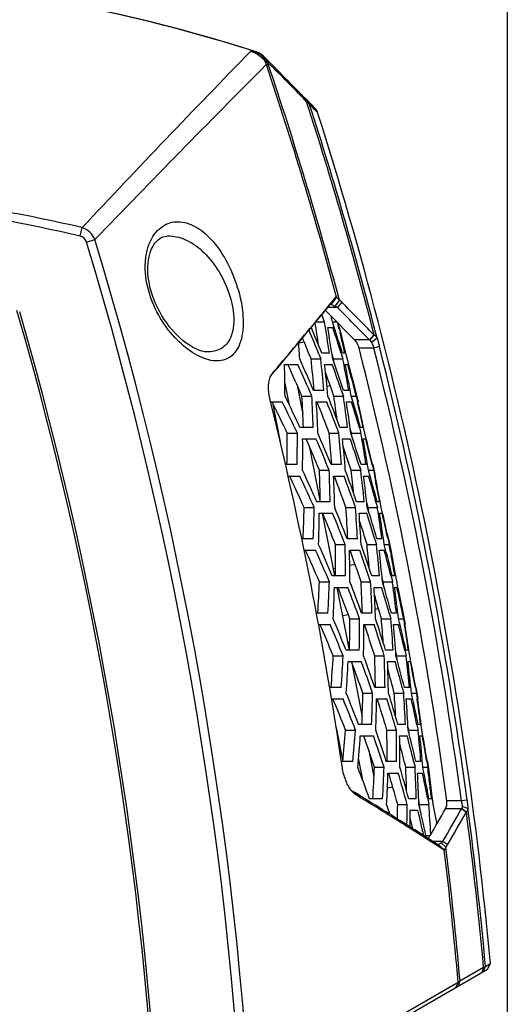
# Model space of a CAD drawing. Header units: millimetres. Extents: x 0 to 420, y 0 to 297.
# Tile 262 of 265: x 397 to 406, y 208 to 226. Entities that reach past the tile are written whole.
import ezdxf

# ---------------------------------------------------------------- set-up
doc = ezdxf.new("R2010")
doc.units = ezdxf.units.MM
doc.header["$LTSCALE"] = 23.1
doc.layers.get('0').update_dxf_attribs({"linetype": 'CONTINUOUS'})
for name, color, linetype in [('02___PRT_ALL_AXES', 7, 'CONTINUOUS'), ('06___PRT_ALL_SURFS', 7, 'CONTINUOUS'), ('DIM_PILOTEES', 7, 'CONTINUOUS')]:
    doc.layers.add(name, color=color, linetype=linetype)
doc.styles.get("Standard").update_dxf_attribs({"font": 'txt', "width": 0.7})
doc.styles.add('TEXTSTYLE_4', font='txt')
doc.dimstyles.new('DIMSTYLE_6', dxfattribs={"dimtxt": 2.5, "dimasz": 3.5, "dimexe": 2, "dimexo": 0, "dimtad": 1, "dimlfac": 5, "dimdsep": 46, "dimtxsty": 'Standard', "dimblk": '_FILLED', "dimblk1": '_FILLED', "dimblk2": '_FILLED', "dimcen": 0.09, "dimazin": 2, "dimtp": 0.8, "dimtm": 0.8, "dimtfac": 1, "dimtofl": 0, "dimtmove": 0, "dimatfit": 3, "dimldrblk": '_FILLED', "dimfxl": 0, "dimtolj": 1, "dimarcsym": 0})
doc.dimstyles.new('DIMSTYLE_7', dxfattribs={"dimtxt": 2.5, "dimasz": 3.5, "dimexe": 2, "dimexo": 0, "dimtad": 1, "dimlfac": 5, "dimdsep": 46, "dimtxsty": 'Standard', "dimblk": '_FILLED', "dimblk1": '_FILLED', "dimblk2": '_FILLED', "dimcen": 0.09, "dimazin": 2, "dimtp": 0.5, "dimtm": 0.5, "dimtfac": 1, "dimtmove": 0, "dimatfit": 2, "dimldrblk": '_FILLED', "dimfxl": 0, "dimtolj": 1, "dimarcsym": 0})

# ---------------------------------------------------------------- blocks, each defined once
blk = doc.blocks.new('_FILLED')
at = {"color": 0, "linetype": 'ByBlock'}
blk.add_solid([(0, 0), (-1, 0.1429), (-1, -0.1429)], dxfattribs=at)
blk = doc.blocks.new('*D11')
at = {"layer": 'DIM_PILOTEES', "color": 2, "linetype": 'Continuous'}
for p, q in [((321.931, 202.543), (321.931, 257.134)), ((405.531, 202.543), (405.531, 257.134)), ((321.931, 255.134), (363.731, 255.134)), ((405.531, 255.134), (363.731, 255.134))]:
    blk.add_line(p, q, dxfattribs=at)
at = {"layer": 'DIM_PILOTEES', "color": 2, "linetype": 'Continuous', "xscale": 3.5, "yscale": 3.5, "zscale": 3.5, "rotation": 180}
blk.add_blockref('_FILLED', (321.931, 255.134), dxfattribs=at)
at = {"layer": 'DIM_PILOTEES', "color": 2, "linetype": 'Continuous', "xscale": 3.5, "yscale": 3.5, "zscale": 3.5}
blk.add_blockref('_FILLED', (405.531, 255.134), dxfattribs=at)
at = {"layer": 'DIM_PILOTEES', "color": 2, "linetype": 'Continuous', "insert": (363.731, 258.259), "char_height": 2.5, "width": 8.03571, "attachment_point": 2, "line_spacing_factor": 0.9}
blk.add_mtext('{\\ftxt;\\W0.0001;\\H0.0001;\\~}{\\ftxt;\\W2.1428571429;\\H2.5; }{\\ftxt;\\W0.0001;\\H0.0001;\\~}', dxfattribs=at)
blk = doc.blocks.new('*D12')
at = {"layer": 'DIM_PILOTEES', "color": 2, "linetype": 'Continuous'}
for p, q in [((363.731, 218.743), (400.658, 248.238)), ((385.914, 236.461), (363.731, 218.743)), ((341.548, 201.025), (363.731, 218.743))]:
    blk.add_line(p, q, dxfattribs=at)
at = {"layer": 'DIM_PILOTEES', "color": 2, "linetype": 'Continuous', "xscale": 3.5, "yscale": 3.5, "zscale": 3.5}
for p, rotation in [((385.914, 236.461), 38.6153868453), ((341.548, 201.025), 218.6153868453)]:
    blk.add_blockref('_FILLED', p, dxfattribs=dict(at, rotation=rotation))
at = {"layer": 'DIM_PILOTEES', "color": 2, "linetype": 'Continuous', "insert": (388.987, 242.915), "char_height": 2.5, "width": 18.66071, "attachment_point": 1, "rotation": 38.6154, "line_spacing_factor": 0.9, "style": 'TEXTSTYLE_4'}
blk.add_mtext('{\\ftxt;\\W0.0001;\\H0.0001;\\~}{\\ftxt;\\W1.3333333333;\\H2.5; }{\\ftxt;\\W0.0001;\\H0.0001;\\~}{\\ftxt;\\W0.0001;\\H0.0001;\\~}{\\ftxt;\\W3.6428571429;\\H2.5; }{\\ftxt;\\W0.0001;\\H0.0001;\\~}', dxfattribs=at)

msp = doc.modelspace()

# ---------------------------------------------------------------- linework, layer by layer
at = {"color": 7, "linetype": 'Continuous'}
for p, q in [((401.1447, 224.9652), (401.1269, 224.9671)), ((401.1844, 224.9527), (401.1833, 224.9533)), ((401.237, 224.9179), (401.2188, 224.9321)), ((401.2571, 224.8995), (401.237, 224.9179)), ((401.3143, 224.7467), (401.3465, 224.7575)), ((401.4396, 224.7178), (401.3729, 224.7846)), ((401.5728, 224.5841), (401.5065, 224.651)), ((401.7051, 224.4501), (401.6392, 224.5171)), ((401.8367, 224.3158), (401.7712, 224.383)), ((401.9815, 224.1668), (401.9025, 224.2484)), ((401.9031, 224.2477), (401.9949, 224.153)), ((402.0185, 224.098), (401.956, 224.1626)), ((402.0007, 224.1164), (401.9561, 224.1626)), ((401.987, 224.1626), (401.9815, 224.1668)), ((401.9904, 224.16), (401.987, 224.1626)), ((401.9929, 224.1581), (401.9904, 224.16)), ((401.9946, 224.1532), (401.9953, 224.1525)), ((402.0591, 224.0937), (402.0177, 224.1362)), ((402.0194, 224.1344), (402.0189, 224.135)), ((402.0883, 224.0638), (402.0589, 224.094)), ((402.104, 224.0476), (402.0591, 224.0937)), ((402.0897, 224.0312), (402.0707, 224.0505)), ((402.15, 223.9696), (402.0897, 224.0312)), ((402.1645, 223.9852), (402.104, 224.0476)), ((402.2113, 223.9069), (402.15, 223.9696)), ((398.0597, 221.7431), (398.095, 221.8922)), ((399.5916, 221.7468), (399.5921, 221.7468)), ((398.171, 221.6385), (398.3176, 221.6829)), ((399.2573, 220.7856), (399.2568, 220.7874)), ((399.2573, 220.7856), (399.2568, 220.7874)), ((402.4308, 220.554), (402.5303, 220.6752)), ((402.5303, 220.6752), (402.4349, 220.5506)), ((402.5434, 220.676), (402.4479, 220.5511)), ((402.4453, 220.5521), (402.4479, 220.5511)), ((402.4568, 220.547), (402.5134, 220.5194)), ((402.5925, 220.624), (402.5134, 220.5194)), ((402.6361, 220.5861), (402.557, 220.4942)), ((402.557, 220.4942), (402.3886, 220.4942)), ((402.1818, 220.2434), (402.3327, 220.2434)), ((402.4707, 220.2434), (402.5453, 220.2434)), ((402.5004, 220.1518), (402.4707, 220.2434)), ((402.3877, 220.1434), (402.477, 220.1434)), ((402.5915, 220.1107), (402.6036, 220.0601)), ((402.6077, 220.0859), (402.606, 220.0932)), ((403.1967, 220.0169), (403.1173, 219.9258)), ((403.1995, 220.014), (403.1201, 219.9239)), ((403.1173, 219.9258), (402.8575, 219.9258)), ((403.2508, 219.9551), (403.1545, 219.8818)), ((403.2921, 219.8088), (403.1956, 219.7844)), ((402.234, 219.6743), (402.2661, 219.5934)), ((402.4174, 219.6934), (402.2822, 219.6934)), ((402.4875, 219.5934), (402.4637, 219.6694)), ((402.6241, 219.687), (402.6533, 219.5934)), ((402.6886, 219.6934), (402.6444, 219.6934)), ((403.1956, 219.7844), (402.936, 219.7844)), ((401.6316, 219.4934), (401.8659, 219.4934)), ((402.0964, 219.5934), (402.2661, 219.5934)), ((402.3329, 219.4934), (402.468, 219.4934)), ((402.4875, 219.5934), (402.6533, 219.5934)), ((402.5022, 219.5174), (402.4875, 219.5934)), ((402.6949, 219.4934), (402.7391, 219.4934)), ((401.3922, 219.2959), (401.4179, 219.3264)), ((401.4122, 219.3288), (401.4159, 219.3335)), ((401.7185, 218.783), (401.6382, 219.1936)), ((401.8541, 219.1316), (401.9526, 218.6285)), ((402.8364, 219.1368), (402.8391, 219.1268)), ((402.8469, 219.1396), (402.8449, 219.1469)), ((402.8469, 219.1396), (402.9188, 218.8434)), ((402.3223, 219.0434), (402.1393, 219.0434)), ((402.6302, 219.0352), (402.6617, 218.9434)), ((402.6314, 219.0315), (402.6617, 218.9434)), ((402.7549, 219.0434), (402.666, 219.0434)), ((401.3895, 218.8434), (401.5924, 218.8434)), ((401.4225, 218.8256), (401.5558, 218.1446)), ((401.9364, 218.9434), (402.1091, 218.9434)), ((402.1883, 218.8434), (402.3711, 218.8434)), ((402.4947, 218.9434), (402.6617, 218.9434)), ((402.7146, 218.8434), (402.8034, 218.8434)), ((402.799, 218.9434), (402.8873, 218.9434)), ((402.8268, 218.8518), (402.799, 218.9434)), ((402.8873, 218.9434), (402.9098, 218.8421)), ((402.9157, 218.8434), (402.9188, 218.8434)), ((401.6803, 218.2934), (401.8571, 218.2934)), ((402.1357, 218.3934), (401.9023, 218.3934)), ((402.414, 218.2934), (402.583, 218.2934)), ((402.7354, 218.3934), (402.6008, 218.3934)), ((402.8032, 218.2934), (402.781, 218.3694)), ((402.8032, 218.2934), (402.9683, 218.2934)), ((402.8164, 218.2174), (402.8032, 218.2934)), ((402.9409, 218.3874), (402.9683, 218.2934)), ((403.0054, 218.3934), (402.9613, 218.3934)), ((403.0363, 218.2934), (403.0148, 218.3954)), ((403.061, 218.1957), (403.0363, 218.2934)), ((401.9495, 218.1934), (402.1827, 218.1934)), ((402.6475, 218.1934), (402.782, 218.1934)), ((403.0078, 218.1934), (403.0518, 218.1934)), ((402.0613, 218.0732), (402.253, 217.0934)), ((401.8526, 217.7434), (401.6502, 217.7434)), ((402.6283, 217.7434), (402.4461, 217.7434)), ((403.0589, 217.7434), (402.9704, 217.7434)), ((403.165, 217.742), (403.1888, 217.6434)), ((403.1739, 217.7434), (403.1708, 217.7434)), ((403.1739, 217.7434), (403.2183, 217.5434)), ((402.2422, 217.6434), (402.4141, 217.6434)), ((402.798, 217.6434), (402.9642, 217.6434)), ((402.9346, 217.7352), (402.9642, 217.6434)), ((402.9356, 217.7322), (402.9642, 217.6434)), ((403.1009, 217.6434), (403.1888, 217.6434)), ((403.1888, 217.6434), (403.2093, 217.5422)), ((401.6944, 217.5434), (401.8978, 217.5434)), ((402.491, 217.5434), (402.673, 217.5434)), ((403.0149, 217.5434), (403.1033, 217.5434)), ((403.2152, 217.5434), (403.2183, 217.5434)), ((402.43, 217.0934), (402.1976, 217.0934)), ((403.0271, 217.0934), (402.8931, 217.0934)), ((403.0927, 216.9934), (403.072, 217.0694)), ((403.2315, 217.0878), (403.257, 216.9934)), ((403.2959, 217.0934), (403.252, 217.0934)), ((403.3248, 216.9934), (403.3053, 217.0952)), ((401.9746, 216.9934), (402.1506, 216.9934)), ((402.2407, 216.8934), (402.4729, 216.8934)), ((402.2921, 216.8934), (402.5074, 215.7934)), ((402.7051, 216.9934), (402.8734, 216.9934)), ((402.9357, 216.8934), (403.0696, 216.8934)), ((403.0927, 216.9934), (403.257, 216.9934)), ((403.1044, 216.9174), (403.0927, 216.9934)), ((403.2944, 216.8934), (403.3383, 216.8934)), ((403.3475, 216.8955), (403.3248, 216.9934)), ((402.1355, 216.4434), (401.9326, 216.4434)), ((402.9079, 216.4434), (402.7265, 216.4434)), ((403.2128, 216.4352), (403.2406, 216.3434)), ((403.3368, 216.4434), (403.2487, 216.4434)), ((403.4424, 216.4421), (403.4642, 216.3434)), ((403.4513, 216.4434), (403.4483, 216.4434)), ((403.4513, 216.4434), (403.5024, 216.1898)), ((401.9735, 216.2434), (402.1766, 216.2434)), ((402.5216, 216.3434), (402.6928, 216.3434)), ((402.7674, 216.2434), (402.9486, 216.2434)), ((403.0751, 216.3434), (403.2406, 216.3434)), ((403.2892, 216.2434), (403.3772, 216.2434)), ((403.3767, 216.3434), (403.4642, 216.3434)), ((403.4874, 216.2163), (403.4975, 216.1601)), ((403.5031, 216.1856), (403.5024, 216.1898)), ((402.2425, 215.6934), (402.4178, 215.6934)), ((402.6979, 215.7934), (402.4665, 215.7934)), ((402.9701, 215.6934), (403.1377, 215.6934)), ((403.2927, 215.7934), (403.1592, 215.7934)), ((403.3562, 215.6934), (403.337, 215.7694)), ((403.3562, 215.6934), (403.5199, 215.6934)), ((403.3663, 215.6174), (403.3562, 215.6934)), ((403.4961, 215.7881), (403.5199, 215.6934)), ((403.5604, 215.7934), (403.5168, 215.7934)), ((402.5055, 215.5934), (402.7369, 215.5934)), ((402.5466, 215.5934), (402.7618, 214.4934)), ((403.1979, 215.5934), (403.3313, 215.5934)), ((403.5552, 215.5934), (403.5989, 215.5934)), ((403.6138, 215.5827), (403.6078, 215.6134)), ((403.6768, 215.2268), (403.6775, 215.2231)), ((403.6879, 215.2252), (403.687, 215.2294)), ((403.6879, 215.2252), (403.7394, 214.9434)), ((402.392, 215.1434), (402.1896, 215.1434)), ((402.7747, 215.0434), (402.9453, 215.0434)), ((403.1616, 215.1434), (402.9809, 215.1434)), ((403.3262, 215.0434), (403.4911, 215.0434)), ((403.4652, 215.1352), (403.4911, 215.0434)), ((403.4657, 215.1334), (403.4911, 215.0434)), ((403.5889, 215.1434), (403.5011, 215.1434)), ((403.6268, 215.0434), (403.714, 215.0434)), ((403.714, 215.0434), (403.7304, 214.9425)), ((402.2271, 214.9434), (402.4292, 214.9434)), ((403.0177, 214.9434), (403.1983, 214.9434)), ((403.5376, 214.9434), (403.6254, 214.9434)), ((403.7364, 214.9434), (403.7394, 214.9434)), ((402.9399, 214.4934), (402.7093, 214.4934)), ((403.5326, 214.4934), (403.3996, 214.4934)), ((403.5939, 214.3934), (403.5763, 214.4694)), ((403.7351, 214.4885), (403.7571, 214.3934)), ((403.7994, 214.4934), (403.7559, 214.4934)), ((403.8243, 214.3934), (403.8089, 214.4949)), ((402.4842, 214.3934), (402.6589, 214.3934)), ((402.7444, 214.2934), (402.9749, 214.2934)), ((402.801, 214.2934), (402.9904, 213.3256)), ((403.2092, 214.3934), (403.3762, 214.3934)), ((403.4343, 214.2934), (403.5672, 214.2934)), ((403.5939, 214.3934), (403.7571, 214.3934)), ((403.6026, 214.3174), (403.5939, 214.3934)), ((403.7904, 214.2934), (403.8339, 214.2934)), ((403.8433, 214.2952), (403.8243, 214.3934)), ((402.6226, 213.8434), (402.4212, 213.8434)), ((403.3895, 213.8434), (403.2095, 213.8434)), ((403.692, 213.8352), (403.7161, 213.7434)), ((403.8154, 213.8434), (403.7279, 213.8434)), ((403.9202, 213.8423), (403.9382, 213.7434)), ((403.9292, 213.8434), (403.9261, 213.8434)), ((403.9292, 213.8434), (403.9617, 213.6434)), ((402.4554, 213.6434), (402.6558, 213.6434)), ((403.0021, 213.7434), (403.1721, 213.7434)), ((403.2424, 213.6434), (403.4224, 213.6434)), ((403.5517, 213.7434), (403.7161, 213.7434)), ((403.7606, 213.6434), (403.848, 213.6434)), ((403.8513, 213.7434), (403.9382, 213.7434)), ((403.9382, 213.7434), (403.9527, 213.6426)), ((403.9587, 213.6434), (403.9617, 213.6434)), ((402.5359, 213.1364), (402.652, 212.5434)), ((402.7, 213.0934), (402.8741, 213.0934)), ((403.1562, 213.1934), (402.9263, 213.1934)), ((403.4228, 213.0934), (403.5892, 213.0934)), ((403.747, 213.1934), (403.6144, 213.1934)), ((403.8063, 213.0934), (403.7901, 213.1694)), ((403.8063, 213.0934), (403.9689, 213.0934)), ((403.8135, 213.0174), (403.8063, 213.0934)), ((403.9487, 213.1889), (403.9689, 213.0934)), ((404.013, 213.1934), (403.9696, 213.1934)), ((404.036, 213.0934), (404.0225, 213.1947)), ((404.053, 212.995), (404.036, 213.0934)), ((402.9574, 212.9934), (403.1872, 212.9934)), ((403.6452, 212.9934), (403.7778, 212.9934)), ((404.0003, 212.9934), (404.0436, 212.9934)), ((403.0082, 212.1934), (402.9279, 212.6037)), ((403.106, 212.735), (403.1966, 212.2719)), ((402.8274, 212.5434), (402.6277, 212.5434)), ((403.2039, 212.4434), (403.3734, 212.4434)), ((403.5921, 212.5434), (403.4125, 212.5434)), ((403.7519, 212.4434), (403.9158, 212.4434)), ((403.8935, 212.5352), (403.9158, 212.4434)), ((404.0167, 212.5434), (403.9295, 212.5434)), ((404.0506, 212.4434), (404.1373, 212.4434)), ((404.1212, 212.5424), (404.1373, 212.4434)), ((404.1301, 212.5434), (404.1271, 212.5434)), ((404.1301, 212.5434), (404.1669, 212.2862)), ((403.4415, 212.3434), (403.621, 212.3434)), ((403.9582, 212.3434), (404.0454, 212.3434)), ((404.1568, 212.285), (404.1598, 212.2601)), ((404.1677, 212.2787), (404.1669, 212.2862)), ((402.8612, 212.0016), (402.7991, 212.0396)), ((402.8829, 211.9604), (402.8043, 212.033)), ((403.3471, 211.8934), (403.1178, 211.8934)), ((403.9362, 211.8934), (403.804, 211.8934)), ((404.1372, 211.8893), (404.1556, 211.7934)), ((404.2015, 211.8934), (404.1582, 211.8934)), ((404.1931, 211.9699), (404.2015, 211.8934)), ((403.611, 211.7934), (403.777, 211.7934)), ((403.9934, 211.7934), (403.9787, 211.8694)), ((403.9934, 211.7934), (404.1556, 211.7934)), ((403.9992, 211.7174), (403.9934, 211.7934)), ((404.2264, 211.8001), (404.2951, 211.449)), ((404.7293, 211.7154), (404.4484, 211.7154)), ((404.7249, 211.8568), (404.4709, 211.8568)), ((404.8235, 211.87), (404.7249, 211.8568)), ((404.8105, 211.6553), (404.7293, 211.7154)), ((404.8121, 211.6582), (404.7309, 211.7173)), ((404.8389, 211.7238), (404.7403, 211.7595)), ((403.8309, 211.6934), (403.9631, 211.6934)), ((403.8526, 211.3574), (403.7961, 211.3931)), ((403.8836, 211.3378), (403.8526, 211.3574)), ((404.0855, 211.2094), (404.0846, 211.21)), ((404.0867, 211.2087), (404.0858, 211.2093)), ((404.1761, 211.2434), (404.1059, 211.2434)), ((404.1804, 211.2507), (404.1761, 211.2434)), ((404.3984, 211.1437), (404.2268, 211.1437)), ((404.309, 211.0663), (404.3047, 211.0691)), ((404.3101, 211.0657), (404.3059, 211.0684)), ((404.4138, 210.9989), (404.3101, 211.0657)), ((404.4138, 210.9989), (404.3157, 211.0864)), ((404.4253, 211.0001), (404.3272, 211.0871)), ((404.4537, 211.0474), (404.3724, 211.12)), ((404.4797, 211.083), (404.3984, 211.1437)), ((405.1478, 208.9561), (405.0988, 208.8604)), ((405.1136, 208.9448), (405.1478, 208.9561)), ((405.1478, 208.9561), (405.2338, 209.0056)), ((405.1842, 208.9098), (405.2338, 209.0055)), ((403.2721, 207.8058), (405.1842, 208.9098)), ((404.7009, 208.7063), (405.1136, 208.9448)), ((405.1136, 208.9448), (405.082, 208.8508)), ((403.3124, 207.8995), (404.6692, 208.6797)), ((404.6692, 208.6797), (404.6207, 208.5845)), ((404.6692, 208.6797), (404.7009, 208.7063)), ((404.7009, 208.7063), (404.6693, 208.6125))]:
    msp.add_line(p, q, dxfattribs=at)
for points in [[(401.1833, 224.9533), (401.1657, 224.9607), (401.1596, 224.9628)], [(401.2571, 224.8995), (401.2388, 224.9164), (401.2207, 224.9307), (401.203, 224.9425), (401.1856, 224.9522), (401.1681, 224.9598), (401.1596, 224.9628)], [(401.2188, 224.9321), (401.2009, 224.9438), (401.1935, 224.9478)], [(401.9031, 224.2477), (401.772, 224.3822), (401.64, 224.5163), (401.5073, 224.6502), (401.3737, 224.7838), (401.2571, 224.8995)], [(402.0177, 224.1362), (402.016, 224.1379), (402.0143, 224.1396), (402.0126, 224.1412), (402.0109, 224.1428), (402.0092, 224.1443), (402.0076, 224.1458), (402.0059, 224.1473), (402.0043, 224.1487), (402.0028, 224.15), (402.0012, 224.1513), (401.9997, 224.1526), (401.9983, 224.1538), (401.9969, 224.1549), (401.9955, 224.156), (401.9929, 224.1581)], [(402.1566, 223.9629), (402.1192, 224.0015), (402.0885, 224.0325)], [(402.2113, 223.9069), (402.2094, 223.9125), (402.2012, 223.9324), (402.1909, 223.9513), (402.1786, 223.969), (402.1645, 223.9852)], [(402.2113, 223.9069), (402.2097, 223.9084), (402.2007, 223.9177)], [(399.2948, 220.7968), (399.2847, 220.8351), (399.2695, 220.9022), (399.2576, 220.9679), (399.2491, 221.0321), (399.2438, 221.0947), (399.2417, 221.1556), (399.2426, 221.2146), (399.2465, 221.2716), (399.2534, 221.3263), (399.2631, 221.3787), (399.2756, 221.4284), (399.2907, 221.4752), (399.3082, 221.5188), (399.328, 221.559), (399.3497, 221.5953), (399.3731, 221.6277), (399.3977, 221.656), (399.4235, 221.6802), (399.4501, 221.7005), (399.4779, 221.717), (399.5069, 221.7301), (399.538, 221.7396), (399.5724, 221.7455), (399.592, 221.7468)], [(400.2738, 219.7162), (400.2328, 219.7202), (400.1863, 219.73), (400.1352, 219.7463), (400.0809, 219.7692), (400.025, 219.7981), (399.9692, 219.832), (399.9142, 219.8702), (399.8609, 219.9118), (399.8091, 219.9566), (399.759, 220.0042), (399.7103, 220.0547), (399.663, 220.108), (399.6173, 220.1641), (399.5728, 220.2233), (399.5302, 220.2851), (399.4896, 220.3493), (399.4514, 220.4155), (399.4159, 220.4831), (399.3835, 220.5517), (399.3543, 220.6207), (399.3286, 220.6893), (399.3064, 220.7569), (399.2948, 220.7968)], [(404.1557, 208.3844), (404.454, 208.556), (404.572, 208.6239), (404.6692, 208.6797)]]:
    msp.add_lwpolyline(points, dxfattribs=at)
for centre, radius, start, end in [((392.331, 197.5434), 28.8057, 72.15232, 90), ((392.331, 197.5434), 28.8034, 72.18188, 90), ((534.5711, 94.5973), 186.6272, 135.684766, 136.99353), ((400.4256, 218.5058), 6.4992, 83.80578, 84.59306), ((400.8903, 224.1469), 0.8423, 70.50362, 79.89828), ((400.9315, 224.5526), 0.4367, 56.13208, 75.88294), ((401.1225, 224.916), 0.054, 59.49158, 65.67349), ((401.0598, 224.6896), 0.2757, 49.22601, 53.53518), ((400.5096, 224.1645), 1.0363, 37.47338, 43.22271), ((544.923, 81.2881), 202.9872, 135.029956, 136.239675), ((401.0513, 224.6601), 0.277, 18.21734, 23.77388), ((335.131, 202.5434), 69.8085, 15.055072, 18.545681), ((369.4571, 192.7166), 45.222, 44.05662, 45.18223), ((400.9099, 224.6111), 0.4605, 18.53402, 23.53822), ((335.131, 202.5434), 69.8424, 15.003412, 18.54564), ((335.131, 202.5434), 70.2748, 14.39493, 17.861588), ((335.131, 202.5434), 70.3099, 14.338013, 17.811716), ((392.331, 197.5434), 25.0218, 76.68177, 90), ((392.331, 197.5434), 24.8686, 76.68177, 90), ((335.131, 202.5434), 65.8686, 347.697942, 16.851767), ((335.131, 202.5434), 66.0218, 347.697942, 16.851767), ((291.1792, 312.0077), 144.0164, 320.416416, 320.579077), ((290.5602, 312.439), 144.7737, 320.440944, 320.60197), ((402.3095, 220.246), 0.3351, 64.88132, 65.59615), ((402.1171, 219.8351), 0.7888, 64.48833, 64.89958), ((402.3498, 220.186), 0.3713, 56.08691, 63.86932), ((312.6689, 131.4235), 126.6651, 44.381253, 44.742619), ((335.131, 202.5434), 64.4015, 347.917631, 16.115053), ((372.6697, 209.4859), 31.5534, 19.93358, 20.17853), ((373.8391, 214.5278), 29.1964, 11.28925, 11.47935), ((312.7248, 131.3754), 126.5385, 44.410189, 44.771599), ((296.673, 307.453), 136.88, 319.926325, 320.420444), ((296.3216, 307.6668), 137.2925, 319.95073, 320.445119), ((374.4353, 215.7017), 28.0991, 8.44023, 9.2661), ((374.4285, 215.6634), 28.2775, 8.19338, 9.32095), ((373.4362, 213.109), 29.9843, 13.50401, 13.72772), ((335.131, 202.5434), 69.72, 14.579263, 14.682727), ((372.7254, 207.906), 31.7688, 21.74254, 22.56751), ((372.7193, 208.1512), 31.7362, 21.32705, 22.20709), ((374.3699, 215.4114), 28.4146, 8.46351, 9.58646), ((372.9295, 210.3679), 31.1225, 17.42356, 18.30636), ((372.9677, 210.6228), 31.0319, 16.99571, 17.88294), ((373.5205, 213.1291), 29.8976, 13.09523, 13.40451), ((423.6685, 224.9064), 21.6054, 192.89209, 193.95023), ((402.9079, 219.7343), 0.404, 43.81137, 44.38092), ((375.6705, 217.9429), 26.2806, 3.60073, 4.22458), ((372.7881, 207.9363), 31.5415, 21.68968, 22.40941), ((373.6031, 213.1483), 29.8128, 12.68201, 13.09528), ((402.9121, 219.6241), 0.3649, 55.23123, 55.76353), ((335.131, 202.5434), 70.3138, 7.622336, 14.214227), ((423.708, 224.9162), 21.6461, 193.95022, 194.5113), ((335.131, 202.5434), 69.9626, 7.649918, 14.266437), ((335.131, 202.5434), 70.2143, 7.622336, 14.214227), ((376.4689, 218.7845), 25.1727, 0.36177, 1.61384), ((373.0189, 206.4065), 31.5182, 23.43859, 24.53293), ((372.987, 206.3946), 31.7107, 23.31129, 24.39788), ((372.9399, 206.6251), 31.7304, 23.03968, 24.12333), ((375.1879, 216.5931), 27.0753, 5.19245, 6.3623), ((375.1433, 216.5468), 27.2934, 5.24838, 6.40899), ((375.0696, 216.2949), 27.4504, 5.53668, 6.69126), ((372.9826, 208.8032), 31.3636, 19.04057, 19.92844), ((372.9843, 209.048), 31.3195, 18.61109, 19.67617), ((373.989, 214.0135), 29.2024, 10.80776, 11.01573), ((374.1152, 214.0373), 29.0739, 9.91491, 10.80826), ((374.048, 213.7838), 29.2103, 10.17392, 11.27193), ((373.3227, 211.2708), 30.544, 14.92345, 15.61691), ((423.7981, 224.9398), 21.7392, 194.5118, 195.4544), ((373.0453, 208.8351), 31.136, 18.94445, 19.75842), ((373.4363, 211.3012), 30.4263, 14.54673, 14.90391), ((335.131, 202.5434), 68.2342, 8.337498, 13.848807), ((373.4085, 204.931), 31.2706, 25.2973, 26.41718), ((373.3665, 204.9207), 31.4729, 25.144, 26.2552), ((373.2995, 205.1445), 31.5223, 24.85363, 25.96038), ((375.9783, 217.4516), 26.001, 2.07584, 3.28918), ((375.9228, 217.4026), 26.2316, 2.16468, 3.36743), ((375.8329, 217.1519), 26.4096, 2.47733, 3.6723), ((373.1801, 207.2855), 31.2377, 20.63368, 21.71554), ((373.1531, 207.2719), 31.4259, 20.53097, 21.60558), ((373.1223, 207.5064), 31.4247, 20.27012, 21.3429), ((374.7154, 214.952), 28.0646, 7.31648, 8.17636), ((374.7101, 214.9161), 28.2402, 7.07289, 8.19877), ((374.6529, 214.6667), 28.3708, 7.34439, 8.46581), ((373.3062, 209.6983), 30.8823, 16.34154, 17.22526), ((373.34, 209.9497), 30.8013, 15.91043, 16.79917), ((373.8749, 212.4265), 29.7353, 11.57596, 12.45994), ((373.8047, 212.1713), 29.8658, 12.02881, 12.90901), ((376.8436, 218.2754), 24.8367, 358.77265, 0.04153), ((376.7752, 218.2247), 25.082, 358.90049, 0.15694), ((373.3709, 205.9958), 31.3588, 22.00072, 23.08879), ((375.4325, 215.8205), 27.0946, 4.06976, 5.23669), ((375.3874, 215.7771), 27.3117, 4.1285, 5.28624), ((373.3678, 208.3867), 31.0461, 17.54058, 18.60831), ((374.287, 213.2857), 29.1151, 9.69687, 9.90388), ((376.6677, 217.9764), 25.2827, 359.24532, 0.49176), ((373.4536, 205.777), 31.1383, 22.40102, 23.50006), ((373.4196, 205.7665), 31.3328, 22.27527, 23.36644), ((375.3151, 215.5281), 27.462, 4.41775, 5.56964), ((373.3692, 208.1443), 31.0821, 17.97287, 18.86309), ((374.4041, 213.3055), 28.9964, 8.80375, 9.69733), ((374.3402, 213.0551), 29.1244, 9.06426, 10.16169), ((373.6819, 210.5837), 30.3397, 13.64692, 14.52584), ((373.7318, 210.8357), 30.2386, 13.20521, 14.08714), ((373.4299, 208.1724), 30.8575, 17.87414, 18.69025), ((373.7413, 204.5221), 31.1094, 23.83473, 24.94698), ((376.185, 216.6575), 26.0758, 0.95784, 2.16681), ((376.1294, 216.6117), 26.305, 1.04927, 2.24777), ((373.5162, 206.8544), 31.1102, 19.21548, 20.29177), ((374.9717, 214.1978), 28.0388, 6.20014, 7.0587), ((374.9636, 214.1637), 28.216, 5.95981, 7.08394), ((373.6694, 209.2612), 30.6019, 14.82921, 15.89715), ((373.8543, 204.3081), 30.8492, 24.28059, 25.40629), ((373.8101, 204.2992), 31.0536, 24.12841, 25.24528), ((376.0409, 216.3639), 26.4764, 1.36234, 2.55328), ((373.5774, 206.6331), 30.9154, 19.5797, 20.6653), ((373.5486, 206.6211), 31.1051, 19.47889, 20.55715), ((374.9078, 213.9167), 28.3401, 6.23248, 7.3523), ((373.656, 209.0172), 30.6569, 15.26326, 16.14787), ((374.1733, 211.709), 29.6161, 10.47503, 11.35934), ((374.1081, 211.4573), 29.7366, 10.9292, 11.81001), ((377.0126, 217.4609), 24.9664, 357.6643, 358.92708), ((376.9442, 217.4136), 25.21, 357.79437, 359.04488), ((376.8381, 217.1684), 25.4041, 358.13892, 359.37969), ((373.8618, 205.132), 30.7746, 21.36498, 22.46876), ((373.8258, 205.123), 30.9709, 21.24079, 22.33658), ((373.7754, 205.3513), 31.0033, 20.96341, 22.05595), ((375.6488, 215.0448), 27.1264, 2.95531, 4.11925), ((375.6034, 215.0044), 27.3424, 3.01677, 4.17159), ((375.5326, 214.7579), 27.4862, 3.30677, 4.45591), ((373.7291, 207.4729), 30.8158, 16.90796, 17.80052), ((373.7247, 207.7131), 30.7877, 16.47299, 17.54337), ((374.5574, 212.5514), 29.0413, 8.59212, 8.79817), ((374.6654, 212.5675), 28.9322, 7.69877, 8.59254), ((374.6048, 212.3199), 29.0519, 7.9606, 9.05739), ((373.9949, 209.8818), 30.1695, 12.55921, 13.43885), ((374.0401, 210.1306), 30.0781, 12.11533, 12.99771), ((373.7878, 207.4974), 30.5941, 16.80662, 17.62487), ((374.2737, 203.6686), 30.4441, 23.26466, 24.39625), ((374.2274, 203.6613), 30.6507, 23.11361, 24.23623), ((374.157, 203.8834), 30.7128, 22.81674, 23.93454), ((376.3635, 215.8624), 26.1624, 359.84884, 1.0534), ((376.3078, 215.8198), 26.3902, 359.94278, 1.13696), ((376.2207, 215.5747), 26.555, 0.25606, 1.4429), ((373.9482, 205.9672), 30.6084, 18.52762, 19.61698), ((373.9176, 205.9569), 30.7995, 18.42871, 19.51064), ((373.8835, 206.1891), 30.8109, 18.16288, 19.24269), ((375.2002, 213.4392), 28.0257, 5.09075, 5.94794), ((375.1893, 213.407), 28.2045, 4.85362, 5.97594), ((375.1351, 213.1623), 28.3221, 5.12727, 6.24544), ((373.9894, 208.5674), 30.3987, 13.75122, 14.82096), ((373.9789, 208.3256), 30.4459, 14.18826, 15.07374), ((374.3523, 210.9677), 29.6041, 10.21207, 10.4622), ((374.4592, 210.9867), 29.4955, 9.37901, 10.10174), ((424.7847, 219.7817), 21.5833, 189.59096, 190.6307), ((377.1533, 216.6474), 25.1073, 356.56569, 357.82234), ((377.085, 216.6035), 25.3491, 356.69788, 357.94242), ((374.1537, 204.6925), 30.6632, 19.92731, 21.02434), ((375.8373, 214.2669), 27.1703, 1.84856, 3.00945), ((375.7917, 214.2294), 27.3852, 1.91266, 3.06448), ((374.055, 207.0282), 30.5439, 15.40789, 16.4809), ((374.8005, 211.8114), 28.9806, 7.49302, 7.6981), ((424.5485, 219.7368), 21.3428, 190.62919, 190.88507), ((424.5605, 219.7382), 21.3549, 190.88263, 191.13694), ((376.9804, 216.3612), 25.5367, 357.04195, 358.27702), ((374.2437, 204.4724), 30.4264, 20.33003, 21.43857), ((374.2058, 204.4651), 30.6245, 20.2074, 21.30785), ((375.7224, 213.9853), 27.5225, 2.20321, 3.34955), ((374.0625, 206.7899), 30.564, 15.84539, 16.74028), ((374.8993, 211.8242), 28.8809, 6.59951, 7.49341), ((374.8421, 211.5792), 28.9924, 6.86248, 7.95858), ((374.2681, 209.1685), 30.0262, 11.64041, 12.35554), ((424.788, 219.7825), 21.5866, 191.21862, 192.17645), ((374.119, 206.8108), 30.3452, 15.74145, 16.56182), ((374.3533, 209.1861), 29.9392, 11.28207, 11.6329), ((374.5464, 203.2295), 30.3319, 21.7992, 22.92262), ((376.5141, 215.0671), 26.2606, 358.74828, 359.94837), ((376.4583, 215.0275), 26.487, 358.84462, 0.03444), ((374.2246, 205.5114), 30.5264, 17.11187, 18.19521), ((375.4011, 212.6771), 28.0251, 3.98781, 4.84358), ((375.3877, 212.6468), 28.2054, 3.75383, 4.87428), ((374.2826, 207.8642), 30.2096, 12.67622, 13.74774), ((374.6669, 203.0136), 30.0549, 22.24906, 23.3866), ((374.6186, 203.0079), 30.2636, 22.09915, 23.22757), ((376.3729, 214.785), 26.6453, 359.15792, 0.34062), ((374.2925, 205.2888), 30.3162, 17.477, 18.57013), ((374.2603, 205.2802), 30.5088, 17.38, 18.46561), ((375.335, 212.4042), 28.3167, 4.02828, 5.14474), ((374.2753, 207.6243), 30.2489, 13.1161, 14.00242), ((374.6887, 210.2529), 29.4179, 8.28787, 9.17272), ((374.6333, 210.0074), 29.5186, 8.74417, 9.62608), ((377.2662, 215.8357), 25.2592, 355.47623, 356.72672), ((377.1981, 215.7951), 25.4993, 355.61043, 356.84896), ((377.0949, 215.5554), 25.6805, 355.95382, 357.18315), ((374.5993, 203.7993), 30.0933, 19.29571, 20.40905), ((374.5596, 203.7937), 30.2931, 19.17465, 20.27979), ((374.5058, 204.0204), 30.338, 18.89199, 19.99354), ((375.9982, 213.4875), 27.2261, 0.74899, 1.90676), ((375.9524, 213.4528), 27.4399, 0.81565, 1.96443), ((375.8847, 213.211), 27.5708, 1.10656, 2.25005), ((374.3696, 206.0962), 30.3265, 14.78473, 15.68194), ((374.3589, 206.3329), 30.3141, 14.34483, 15.42047), ((375.0164, 211.0663), 28.9326, 6.39913, 6.60323), ((375.1061, 211.0762), 28.8423, 5.50549, 6.39948), ((375.0522, 210.8336), 28.9457, 5.76943, 6.86478), ((374.5404, 208.4528), 29.8701, 10.39485, 11.27582), ((374.5761, 208.6961), 29.798, 9.94712, 10.83029), ((374.4238, 206.1137), 30.1106, 14.67819, 15.50068), ((375.0339, 202.3439), 29.681, 21.23335, 22.37689), ((374.9837, 202.34), 29.8916, 21.08459, 22.21887), ((374.9098, 202.5612), 29.9662, 20.78167, 21.91075), ((376.6371, 214.2721), 26.3703, 357.6556, 358.85119), ((376.5814, 214.2355), 26.5952, 357.75426, 358.93967), ((376.4975, 213.9954), 26.7472, 358.06739, 359.2459), ((374.6106, 204.5985), 30.0383, 16.42741, 17.5243), ((374.5769, 204.5918), 30.2323, 16.33233, 17.42161), ((374.5394, 204.8222), 30.2561, 16.06203, 17.1489), ((375.5748, 211.9121), 28.0368, 2.89084, 3.74515), ((375.5588, 211.8838), 28.2186, 2.65996, 3.77848), ((375.5077, 211.6431), 28.3235, 2.93504, 4.04972), ((374.5453, 206.9141), 30.0655, 12.04637, 12.9335), ((374.5494, 207.1523), 30.034, 11.6038, 12.67705), ((374.9061, 209.5159), 29.3383, 7.20075, 8.08581), ((374.8557, 209.273), 29.4293, 7.65786, 8.54025), ((377.3515, 215.0262), 25.4221, 354.39533, 355.63963), ((377.2837, 214.9888), 25.6606, 354.53145, 355.76395), ((374.8318, 203.3358), 30.0273, 17.857, 18.96309), ((376.1317, 212.7072), 27.2938, 359.6561, 0.8107), ((376.0859, 212.6753), 27.5065, 359.72524, 0.87092), ((374.6366, 205.6278), 30.0982, 13.28342, 14.36165), ((375.2054, 210.3171), 28.8972, 5.30998, 5.51311), ((377.1821, 214.7517), 25.8353, 354.87397, 356.09754), ((374.9288, 203.1133), 29.7747, 18.26159, 19.37976), ((374.8874, 203.1096), 29.9762, 18.14213, 19.25197), ((376.0198, 212.4355), 27.631, 0.01635, 1.15691), ((374.6504, 205.3927), 30.1027, 13.72557, 14.62508), ((375.286, 210.3245), 28.8162, 4.41628, 5.3103), ((375.2355, 210.084), 28.9115, 4.68103, 5.77557), ((374.7733, 207.7274), 29.7403, 9.31734, 10.19892), ((374.8041, 207.9684), 29.6777, 8.86793, 9.75144), ((374.7023, 205.4067), 29.8897, 13.61643, 14.44102), ((375.2472, 201.8793), 29.6151, 19.76372, 20.8985), ((376.7327, 213.4782), 26.4913, 356.5703, 357.76132), ((376.6773, 213.4446), 26.7149, 356.67119, 357.85215), ((374.8282, 204.1223), 29.9998, 15.01294, 16.10334), ((375.7213, 211.145), 28.0606, 1.79937, 2.65217), ((375.7029, 211.1188), 28.2439, 1.57156, 2.68808), ((374.7899, 206.4325), 29.8717, 10.53353, 11.60849), ((375.0344, 208.7666), 29.3342, 6.88872, 7.20056), ((376.595, 213.2067), 26.8604, 356.98397, 358.15824), ((374.9026, 203.8974), 29.7745, 15.37843, 16.47909), ((374.8674, 203.8926), 29.9698, 15.28528, 16.37823), ((375.6536, 210.8799), 28.3425, 1.84709, 2.95994), ((374.7889, 206.1959), 29.8954, 10.97864, 11.86656), ((375.0978, 208.7742), 29.2703, 6.268, 6.83982), ((425.7895, 214.6848), 21.7552, 186.35005, 187.40266), ((365.2231, 150.599), 72.0202, 58.272533, 58.492885), ((365.158, 150.2127), 72.3598, 57.979914, 58.577115), ((425.746, 214.6794), 21.7114, 187.40322, 187.62081), ((363.7843, 148.2926), 74.7386, 57.358094, 58.264163), ((375.112, 202.6331), 29.7515, 17.58646, 17.93242), ((376.1918, 211.9272), 27.4195, 359.18497, 359.72031), ((376.1629, 211.8979), 27.6142, 359.03568, 359.78316), ((374.8881, 204.9139), 29.8956, 12.22323, 13.30404), ((375.4224, 209.5685), 28.8192, 3.38396, 4.42768), ((294.8346, 274.9485), 126.7882, 329.785492, 330.083995), ((404.6131, 211.8157), 0.1534, 319.20235, 320.14293), ((335.131, 202.5434), 70.3099, 5.233009, 7.502528), ((363.7209, 147.9205), 75.0652, 57.732558, 57.977514), ((376.0894, 211.6599), 27.7415, 359.45782, 0.06928), ((374.9369, 204.6867), 29.7003, 13.00049, 13.38207), ((374.9043, 204.6798), 29.8932, 12.68841, 13.56928), ((294.7459, 274.9038), 126.9432, 329.817865, 330.116225), ((404.6091, 211.771), 0.2323, 330.11716, 330.93409), ((335.131, 202.5434), 70.2748, 5.226398, 7.452384), ((363.2059, 147.1074), 76.0277, 57.47293, 57.653489), ((362.3621, 145.7877), 77.5941, 57.278641, 57.47085), ((362.5694, 146.3906), 76.9954, 57.16699, 57.360235), ((404.2779, 211.2492), 0.1601, 306.17479, 318.78896), ((335.131, 202.5434), 69.8424, 5.062401, 6.993645), ((335.131, 202.5434), 69.8085, 5.042957, 6.957963)]:
    msp.add_arc(centre, radius, start, end, dxfattribs=at)
for centre, major_axis, start_param, end_param in [((335.131, 89.7692), (0, 161.0582), -0.6298197, -0.6243381), ((335.131, 289.7748), (0, 124.5794), -2.2527541, -2.2479585), ((335.131, 289.7748), (0, 124.5794), -2.2533357, -2.2528294)]:
    msp.add_ellipse(centre, major_axis=major_axis, ratio=0.7139394, start_param=start_param, end_param=end_param, dxfattribs=at)
for points in [[(401.1596, 224.9628), (401.1548, 224.9644), (401.1497, 224.9652), (401.1447, 224.9652)], [(401.1714, 224.9409), (401.1661, 224.9496), (401.1586, 224.9573), (401.1499, 224.9625)], [(401.2236, 224.9113), (401.2075, 224.9231), (401.1898, 224.9329), (401.1714, 224.9409)], [(401.2648, 224.8742), (401.2569, 224.8827), (401.2486, 224.8908), (401.2398, 224.8983)], [(402.0707, 224.0505), (402.0606, 224.0817), (402.0422, 224.1109), (402.0194, 224.1344)], [(402.0206, 224.1148), (402.0218, 224.1093), (402.0215, 224.1028), (402.0185, 224.098)], [(402.4349, 220.5506), (402.4366, 220.552), (402.4389, 220.5528), (402.4411, 220.5528)], [(402.4411, 220.5528), (402.4425, 220.5528), (402.444, 220.5525), (402.4453, 220.5521)], [(404.3211, 211.0851), (404.3193, 211.0851), (404.3174, 211.0856), (404.3157, 211.0864)], [(404.3272, 211.0871), (404.3254, 211.0859), (404.3232, 211.0851), (404.3211, 211.0851)]]:
    msp.add_open_spline(points, degree=3, dxfattribs=at)
for points, knots in [([(401.1714, 224.9409), (401.1713, 224.9384), (401.1711, 224.9298), (401.1724, 224.9209), (401.1749, 224.9152)], [0, 0, 0, 0, 0.2894909, 1, 1, 1, 1]), ([(401.1749, 224.9152), (401.1792, 224.9124), (401.1952, 224.9015), (401.2108, 224.89), (401.2218, 224.881)], [0, 0, 0, 0, 0.2638194, 1, 1, 1, 1]), ([(401.2218, 224.881), (401.2325, 224.8721), (401.2464, 224.8593), (401.2589, 224.8453), (401.262, 224.8416)], [0, 0, 0, 0, 0.740675, 1, 1, 1, 1]), ([(401.2648, 224.8742), (401.265, 224.8767), (401.2651, 224.8857), (401.2617, 224.895), (401.2571, 224.8995)], [0, 0, 0, 0, 0.2841703, 1, 1, 1, 1]), ([(401.2648, 224.8742), (401.2638, 224.8712), (401.261, 224.8607), (401.2603, 224.8492), (401.262, 224.8416)], [0, 0, 0, 0, 0.2863, 1, 1, 1, 1]), ([(401.262, 224.8416), (401.2662, 224.8367), (401.283, 224.8151), (401.2963, 224.7909), (401.3047, 224.7718)], [0, 0, 0, 0, 0.2354762, 1, 1, 1, 1]), ([(401.3321, 224.795), (401.3258, 224.7909), (401.3161, 224.7839), (401.3069, 224.7757), (401.3047, 224.7718)], [0, 0, 0, 0, 0.6271437, 1, 1, 1, 1]), ([(401.9949, 224.153), (401.9977, 224.15), (402.008, 224.1387), (402.0181, 224.1259), (402.0206, 224.1148)], [0, 0, 0, 0, 0.2641535, 1, 1, 1, 1]), ([(402.0185, 224.098), (402.0247, 224.0946), (402.044, 224.0807), (402.0596, 224.0627), (402.0707, 224.0505)], [0, 0, 0, 0, 0.2987363, 1, 1, 1, 1]), ([(398.3176, 221.6829), (398.2972, 221.7307), (398.236, 221.8192), (398.144, 221.8747), (398.095, 221.8922)], [0, 0, 0, 0, 0.5000289, 1, 1, 1, 1]), ([(399.2568, 220.7874), (399.2114, 220.9512), (399.178, 221.2006), (399.2263, 221.51), (399.2986, 221.697), (399.4006, 221.8409), (399.5242, 221.9395), (399.6624, 221.9925), (399.8624, 222.0044), (400.0666, 221.9259), (400.2501, 221.7891), (400.4455, 221.5899), (400.6593, 221.2597), (400.7788, 220.9564), (400.8255, 220.7912)], [0, 0, 0, 0, 0.1593681, 0.229986, 0.2918452, 0.34563, 0.3934229, 0.4379856, 0.4822064, 0.5785506, 0.6345345, 0.6966302, 0.8390371, 1, 1, 1, 1]), ([(398.171, 221.6385), (398.1634, 221.6638), (398.1352, 221.712), (398.0854, 221.7371), (398.0597, 221.7431)], [0, 0, 0, 0, 0.5000405, 1, 1, 1, 1]), ([(399.592, 221.7468), (399.6941, 221.7503), (399.9172, 221.6981), (400.2164, 221.4878), (400.4805, 221.1625), (400.6103, 220.8921), (400.6604, 220.7434)], [0, 0, 0, 0, 0.1974506, 0.4265949, 0.6963754, 1, 1, 1, 1]), ([(400.8255, 220.7912), (400.873, 220.6236), (400.9182, 220.3729), (400.9049, 220.0546), (400.8585, 219.8598), (400.7768, 219.708), (400.6628, 219.606), (400.5262, 219.5574), (400.3779, 219.5571), (400.2232, 219.5976), (400.0011, 219.7051), (399.7262, 219.9314), (399.4405, 220.3067), (399.3043, 220.6165), (399.2573, 220.7856)], [0, 0, 0, 0, 0.1592831, 0.2296661, 0.2901054, 0.3408349, 0.3848613, 0.4267172, 0.470439, 0.5184389, 0.5717606, 0.6949681, 0.83955, 1, 1, 1, 1]), ([(400.6604, 220.7434), (400.7059, 220.6086), (400.751, 220.4042), (400.7425, 220.1422), (400.7012, 219.9795), (400.6264, 219.8522), (400.5235, 219.7659), (400.4022, 219.7208), (400.3168, 219.7147), (400.2737, 219.7162)], [0, 0, 0, 0, 0.3265696, 0.4722376, 0.5988704, 0.7078169, 0.8057652, 0.90104, 1, 1, 1, 1]), ([(402.5303, 220.6752), (402.5317, 220.6769), (402.5364, 220.6798), (402.5413, 220.6774), (402.5434, 220.676)], [0, 0, 0, 0, 0.4638746, 1, 1, 1, 1]), ([(402.5434, 220.676), (402.5457, 220.6737), (402.5622, 220.6565), (402.5784, 220.639), (402.5925, 220.624)], [0, 0, 0, 0, 0.1339167, 1, 1, 1, 1]), ([(402.5925, 220.624), (402.5962, 220.6212), (402.6115, 220.6095), (402.6258, 220.5965), (402.6361, 220.5861)], [0, 0, 0, 0, 0.2407589, 1, 1, 1, 1]), ([(403.1995, 220.014), (403.211, 220.0081), (403.233, 219.9918), (403.246, 219.9678), (403.2508, 219.9551)], [0, 0, 0, 0, 0.4862676, 1, 1, 1, 1]), ([(402.936, 219.7844), (402.9324, 219.7985), (402.9153, 219.8501), (402.8853, 219.8975), (402.8575, 219.9258)], [0, 0, 0, 0, 0.2692015, 1, 1, 1, 1]), ([(403.1201, 219.9239), (403.1237, 219.9214), (403.138, 219.9101), (403.1485, 219.8943), (403.1545, 219.8818)], [0, 0, 0, 0, 0.2364089, 1, 1, 1, 1]), ([(403.1545, 219.8818), (403.158, 219.8743), (403.1727, 219.8422), (403.186, 219.8096), (403.1956, 219.7844)], [0, 0, 0, 0, 0.235067, 1, 1, 1, 1]), ([(403.2508, 219.9551), (403.2544, 219.9438), (403.2692, 219.8953), (403.2825, 219.8465), (403.2921, 219.8088)], [0, 0, 0, 0, 0.2334713, 1, 1, 1, 1]), ([(401.3817, 218.876), (401.3627, 218.953), (401.3467, 219.0667), (401.3597, 219.2083), (401.378, 219.269), (401.3909, 219.2947)], [0, 0, 0, 0, 0.5595753, 0.7966552, 1, 1, 1, 1]), ([(401.3909, 219.2947), (401.3925, 219.2979), (401.3988, 219.3097), (401.4061, 219.321), (401.4122, 219.3288)], [0, 0, 0, 0, 0.2621435, 1, 1, 1, 1]), ([(402.7989, 212.0393), (402.7562, 212.094), (402.6904, 212.2244), (402.6548, 212.3643), (402.6441, 212.4376)], [0, 0, 0, 0, 0.483562, 1, 1, 1, 1]), ([(402.8493, 211.9853), (402.8449, 211.9891), (402.8267, 212.0058), (402.8104, 212.0244), (402.7989, 212.0393)], [0, 0, 0, 0, 0.2359643, 1, 1, 1, 1]), ([(402.8829, 211.9604), (402.88, 211.9621), (402.8683, 211.9697), (402.8573, 211.9783), (402.8493, 211.9853)], [0, 0, 0, 0, 0.2385987, 1, 1, 1, 1]), ([(404.4484, 211.7154), (404.4537, 211.7246), (404.4734, 211.769), (404.4759, 211.8196), (404.4709, 211.8568)], [0, 0, 0, 0, 0.2212561, 1, 1, 1, 1]), ([(404.7249, 211.8568), (404.7266, 211.8483), (404.7327, 211.816), (404.7377, 211.7835), (404.7403, 211.7595)], [0, 0, 0, 0, 0.2640988, 1, 1, 1, 1]), ([(404.7403, 211.7595), (404.7408, 211.7551), (404.7418, 211.7406), (404.7375, 211.7251), (404.7309, 211.7173)], [0, 0, 0, 0, 0.3020961, 1, 1, 1, 1]), ([(404.8389, 211.7238), (404.8392, 211.7109), (404.836, 211.6859), (404.8207, 211.6657), (404.8121, 211.6582)], [0, 0, 0, 0, 0.5297773, 1, 1, 1, 1]), ([(404.8235, 211.87), (404.8252, 211.8572), (404.8314, 211.8086), (404.8363, 211.7598), (404.8389, 211.7238)], [0, 0, 0, 0, 0.2633973, 1, 1, 1, 1]), ([(404.3724, 211.12), (404.3669, 211.1159), (404.3518, 211.1049), (404.3368, 211.0938), (404.3272, 211.0871)], [0, 0, 0, 0, 0.368934, 1, 1, 1, 1]), ([(404.4537, 211.0474), (404.4503, 211.0415), (404.4408, 211.0257), (404.4315, 211.0099), (404.4253, 211.0001)], [0, 0, 0, 0, 0.3699561, 1, 1, 1, 1]), ([(404.4797, 211.083), (404.4777, 211.0797), (404.47, 211.0672), (404.461, 211.0554), (404.4537, 211.0474)], [0, 0, 0, 0, 0.2619684, 1, 1, 1, 1]), ([(404.4253, 211.0001), (404.4239, 210.9986), (404.4199, 210.9961), (404.4156, 210.9978), (404.4138, 210.9989)], [0, 0, 0, 0, 0.4935945, 1, 1, 1, 1])]:
    msp.add_open_spline(points, degree=3, knots=knots, dxfattribs=at)
at = {"layer": '02___PRT_ALL_AXES', "color": 7, "linetype": 'Continuous'}
for p, q in [((401.9771, 219.8889), (401.8804, 219.87)), ((402.2136, 219.9352), (402.1885, 219.9303)), ((402.4328, 219.1222), (402.3751, 219.1109)), ((401.9037, 219.0186), (401.8772, 219.0134)), ((402.1476, 219.0663), (402.1309, 219.0631)), ((403.105, 216.0399), (403.0789, 216.0348)), ((402.5259, 215.9265), (402.483, 215.9182)), ((402.8678, 215.9935), (402.7728, 215.9749)), ((402.9899, 215.1614), (402.9778, 215.1591)), ((403.2765, 215.2175), (403.2178, 215.206)), ((402.7484, 215.1142), (402.6443, 215.0938)), ((403.5256, 212.0973), (403.4317, 212.0789)), ((403.7641, 212.1439), (403.7371, 212.1386))]:
    msp.add_line(p, q, dxfattribs=at)
msp.add_arc((335.131, 202.5434), 64.3615, 347.905506, 16.147481, dxfattribs=at)
at = {"layer": '06___PRT_ALL_SURFS', "color": 7, "linetype": 'Continuous'}
msp.add_arc((335.131, 202.5434), 70.4, 5.266676, 17.665447, dxfattribs=at)

# ---------------------------------------------------------------- dimensions: what is measured, and where the dimension line sits
at = {"layer": 'DIM_PILOTEES', "color": 2, "linetype": 'Continuous'}
dim = msp.add_linear_dim(base=(405.531, 255.1343), p1=(321.931, 202.5434), p2=(405.531, 202.5434), text='{\\ftxt;\\W0.0001;\\H0.0001;\\~}{\\ftxt;\\W2.1428571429;\\H2.5; }{\\ftxt;\\W0.0001;\\H0.0001;\\~}', dimstyle='DIMSTYLE_6', dxfattribs=at)
dim.commit()
dim.dimension.update_dxf_attribs({"geometry": '*D11', "text_midpoint": (363.3739, 255.1343), "dimtype": 160})
dim = msp.add_diameter_dim_2p(p1=(385.9137, 236.4614), p2=(341.5483, 201.0254), text='{\\ftxt;\\W0.0001;\\H0.0001;\\~}{\\ftxt;\\W1.3333333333;\\H2.5; }{\\ftxt;\\W0.0001;\\H0.0001;\\~}{\\ftxt;\\W0.0001;\\H0.0001;\\~}{\\ftxt;\\W3.6428571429;\\H2.5; }{\\ftxt;\\W0.0001;\\H0.0001;\\~}', dimstyle='DIMSTYLE_7', override={"dimpost": '<>'}, dxfattribs=at)
dim.commit()
dim.dimension.update_dxf_attribs({"geometry": '*D12', "text_midpoint": (393.1516, 243.0424), "dimtype": 163})

doc.saveas('drawing.dxf')
